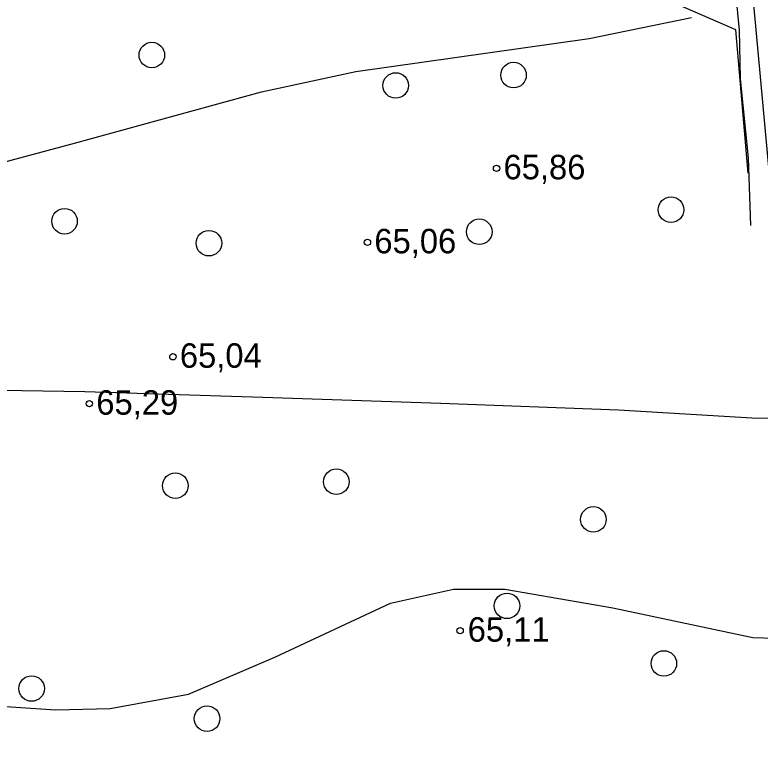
# Model space of a CAD drawing. Extents: x 532503 to 539665, y 6557663 to 6561526.
# Drawn here: x 534640.9 to 534715.5, y 6559612.8 to 6559686.6 of the extents above; entities that cross this region are included whole.
import ezdxf

# ---------------------------------------------------------------- set-up
doc = ezdxf.new("R2010")
doc.units = 0
for name, color, linetype in [('HALJASTUS', 7, 'Continuous'), ('HORISONTAAL-EH2000', 7, 'Continuous'), ('KORGUS-EH2000', 7, 'Continuous'), ('Lamami horisontaal_EH2000', 7, 'Continuous'), ('Lõige', 7, 'Continuous'), ('RELJEEF', 7, 'Continuous'), ('TEE', 7, 'Continuous')]:
    doc.layers.add(name, color=color, linetype=linetype)

# ---------------------------------------------------------------- blocks, each defined once
blk = doc.blocks.new('METS')
at = {"layer": 'HALJASTUS'}
blk.add_circle((0, 0), 0.8, dxfattribs=at)

msp = doc.modelspace()

# ---------------------------------------------------------------- linework, layer by layer
at = {"layer": 'HORISONTAAL-EH2000'}
for points in [[(534477.143, 6559615.136), (534484.928, 6559615.016), (534497.02, 6559615.085), (534503.034, 6559615.591), (534509.259, 6559616.618), (534521.344, 6559620.213), (534531.563, 6559625.052), (534538.076, 6559628.905), (534550.68, 6559637.439), (534569.504, 6559650.146), (534579.403, 6559655.534), (534587.206, 6559658.854), (534603.496, 6559663.822), (534632.764, 6559670.017), (534646.851, 6559673.767), (534665.587, 6559678.921), (534675.041, 6559680.968), (534698.405, 6559684.268), (534708.642, 6559686.353)], [(534479.147, 6559582.291), (534490.111, 6559583.15), (534516.031, 6559583.898), (534526.849, 6559585.399), (534548.22, 6559590.496), (534567.371, 6559596.386), (534576.608, 6559600.081), (534601.948, 6559612.927), (534611.15, 6559616.629), (534615.894, 6559617.795), (534621.796, 6559618.363), (534633.9, 6559617.752), (534644.979, 6559617.032), (534650.424, 6559617.172), (534658.287, 6559618.577), (534666.933, 6559622.304), (534678.517, 6559627.718), (534684.816, 6559629.11), (534689.958, 6559629.119), (534700.786, 6559627.252), (534714.79, 6559624.259), (534716.957, 6559624.2)]]:
    msp.add_lwpolyline(points, dxfattribs=at)
at = {"layer": 'KORGUS-EH2000'}
for centre in [(534689.131, 6559671.259), (534676.197, 6559663.844), (534656.721, 6559652.385), (534648.352, 6559647.682), (534685.475, 6559624.949)]:
    msp.add_circle(centre, 0.32, dxfattribs=at)
at = {"layer": 'Lamami horisontaal_EH2000'}
msp.add_lwpolyline([(534790.42, 6559639.265), (534786.501, 6559640.175), (534772.606, 6559641.886), (534768.687, 6559642.528), (534754.792, 6559643.826), (534750.873, 6559644.219), (534736.978, 6559645.228), (534733.059, 6559645.389), (534719.164, 6559646.248), (534715.245, 6559646.193), (534701.35, 6559647.033), (534683.535, 6559647.693), (534665.721, 6559648.295), (534647.907, 6559648.867), (534633.114, 6559649.09)], dxfattribs=at)
at = {"layer": 'Lõige'}
msp.add_lwpolyline([(534686.418, 6560054.502), (534688.17, 6560025.47), (534697.52, 6559887.983), (534707.91, 6559763.06), (534733.5, 6559485.14), (534735.537, 6559463.016)], dxfattribs=at)
at = {"layer": 'RELJEEF'}
msp.add_lwpolyline([(534714.601, 6559665.518), (534714.371, 6559672.318), (534713.547, 6559680.213), (534713.442, 6559685.082), (534712.981, 6559689.907), (534712.752, 6559696.438), (534712.346, 6559701.346), (534712.542, 6559706.972), (534712.479, 6559713.017), (534712.337, 6559719.62), (534711.4, 6559726.201), (534710.102, 6559733.007), (534709.288, 6559737.995), (534709.065, 6559741.406), (534709.315, 6559742.034), (534715.443, 6559743.37), (534718.799, 6559742.732), (534721.694, 6559742.899), (534725.78, 6559743.829), (534728.033, 6559744.302)], dxfattribs=at)
at = {"layer": 'TEE'}
msp.add_line((534714.326, 6559670.78), (534713.081, 6559685.129), dxfattribs=at)
msp.add_lwpolyline([(534713.081, 6559685.129), (534682.1, 6559698.62), (534654.11, 6559712.12), (534625.54, 6559724.78), (534598.72, 6559736.74), (534574.63, 6559746.68), (534535.55, 6559759.03), (534477.79, 6559784.16)], dxfattribs=at)

# ---------------------------------------------------------------- block references
at = {"layer": 'HALJASTUS', "xscale": 1.6, "yscale": 1.6000000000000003}
for p in [(534654.607, 6559682.601), (534690.829, 6559680.594), (534679.031, 6559679.555), (534706.6, 6559667.113), (534645.867, 6559665.958), (534687.396, 6559664.903), (534660.322, 6559663.756), (534656.961, 6559639.471), (534673.081, 6559639.87), (534698.826, 6559636.097), (534690.176, 6559627.434), (534705.882, 6559621.666), (534642.57, 6559619.156), (534660.141, 6559616.14)]:
    msp.add_blockref('METS', p, dxfattribs=at)

# ---------------------------------------------------------------- texts
at = {"layer": 'KORGUS-EH2000'}
for s, p in [('65,86', (534689.827, 6559670.158)), ('65,06', (534676.892, 6559662.743)), ('65,04', (534657.417, 6559651.283)), ('65,29', (534649.047, 6559646.581)), ('65,11', (534686.239, 6559623.848))]:
    msp.add_text(s, height=2.45, dxfattribs=at).set_placement(p)

doc.saveas('drawing.dxf')
